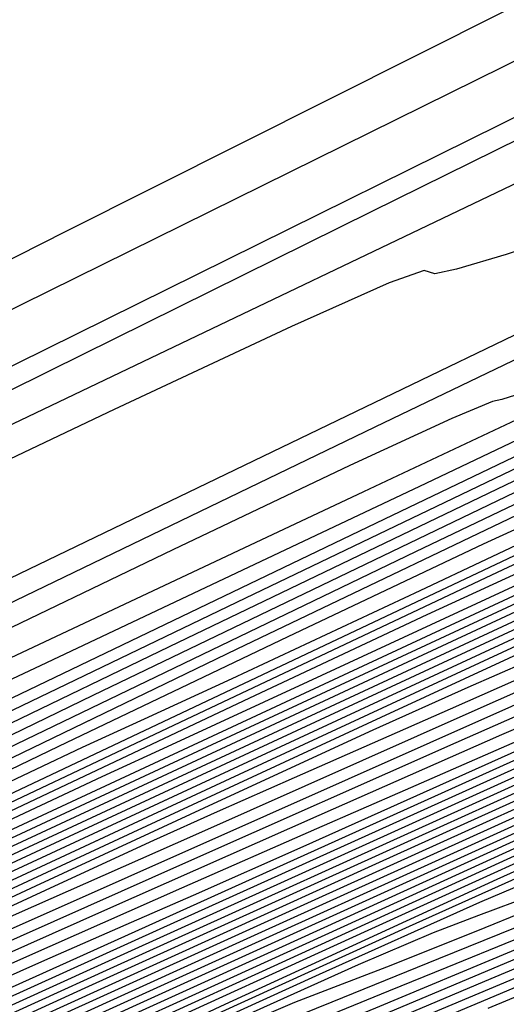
# Model space of a CAD drawing. Extents: x 3249832 to 3255657, y 13789405 to 13793316.
# Tile 443 of 656: x 3254712.23 to 3254717.29, y 13790599.49 to 13790609.73. Entities that reach past the tile are written whole.
import ezdxf

# ---------------------------------------------------------------- set-up
doc = ezdxf.new("R2010")
doc.units = 0
doc.header["$LTSCALE"] = 100
doc.header["$MEASUREMENT"] = 0
for name, color, linetype in [('GRATIO_CON', 10, 'CONTINUOUS'), ('GRATIO_ICON', 7, 'CONTINUOUS'), ('TARGETS_EAST', 7, 'CONTINUOUS')]:
    doc.layers.add(name, color=color, linetype=linetype)

# ---------------------------------------------------------------- blocks, each defined once
blk = doc.blocks.new('Gratio_032316_contours')
at = {"layer": 'GRATIO_CON', "color": 5, "linetype": 'Continuous', "flags": 128}
for points in [[(3254765.803, 13790633.557), (3254758.563, 13790629.841), (3254748.971, 13790625.012), (3254738.347, 13790619.71), (3254727.967, 13790614.553), (3254718.922, 13790610.07), (3254712.255, 13790606.769), (3254708.645, 13790604.981), (3254707.315, 13790604.321), (3254707.125, 13790604.226), (3254706.867, 13790604.098), (3254705.068, 13790603.203), (3254700.187, 13790600.772), (3254691.431, 13790596.41), (3254680.99, 13790591.23), (3254671.798, 13790586.723), (3254666.058, 13790583.999), (3254663.042, 13790582.664), (3254661.29, 13790581.942), (3254659.572, 13790581.19), (3254657.596, 13790580.27), (3254655.3, 13790579.174), (3254652.727, 13790577.943)], [(3254719.99, 13790611.192), (3254712.71, 13790607.53), (3254708.649, 13790605.471), (3254707.161, 13790604.696), (3254706.955, 13790604.569), (3254706.958, 13790604.561), (3254706.958, 13790604.559), (3254706.957, 13790604.56), (3254706.925, 13790604.543), (3254706.707, 13790604.434), (3254706.111, 13790604.146), (3254704.92, 13790603.574), (3254702.798, 13790602.558), (3254699.382, 13790600.92), (3254694.591, 13790598.622), (3254689.474, 13790596.174)]]:
    blk.add_lwpolyline(points, dxfattribs=at)
at = {"layer": 'GRATIO_CON', "color": 1, "linetype": 'Continuous', "flags": 128}
for points in [[(3254768.137, 13790633.066), (3254763.598, 13790630.908), (3254759.742, 13790629.106), (3254757.59, 13790628.162), (3254756.791, 13790627.89), (3254756.651, 13790627.934), (3254756.485, 13790627.943), (3254755.632, 13790627.589), (3254753.444, 13790626.549), (3254749.407, 13790624.572), (3254743.574, 13790621.69), (3254736.135, 13790618.006), (3254727.519, 13790613.739), (3254719.104, 13790609.573), (3254712.506, 13790606.307), (3254708.881, 13790604.513), (3254707.544, 13790603.854), (3254707.351, 13790603.763), (3254706.98, 13790603.585), (3254704.403, 13790602.308), (3254697.416, 13790598.825), (3254684.916, 13790592.584)], [(3254749.794, 13790623.909), (3254742.555, 13790620.445), (3254734.033, 13790616.363), (3254726.788, 13790612.9), (3254722.74, 13790610.982), (3254721.247, 13790610.296), (3254721.027, 13790610.221), (3254720.929, 13790610.197), (3254720.327, 13790609.918), (3254718.726, 13790609.137), (3254715.882, 13790607.733), (3254712.543, 13790606.08), (3254709.708, 13790604.673), (3254708.123, 13790603.886), (3254707.54, 13790603.595), (3254707.456, 13790603.553), (3254707.455, 13790603.553), (3254707.453, 13790603.554), (3254707.451, 13790603.557), (3254707.264, 13790603.468), (3254705.968, 13790602.826), (3254702.458, 13790601.076), (3254696.177, 13790597.94), (3254688.782, 13790594.242)], [(3254725.325, 13790611.833), (3254718.296, 13790608.467), (3254712.317, 13790605.603), (3254708.971, 13790604.007), (3254707.723, 13790603.419), (3254707.508, 13790603.324), (3254707.442, 13790603.297), (3254707.366, 13790603.261), (3254707.303, 13790603.229), (3254707.116, 13790603.135), (3254706.044, 13790602.593), (3254703.168, 13790601.142), (3254698.03, 13790598.547), (3254692.006, 13790595.499)], [(3254724.441, 13790610.163), (3254722.137, 13790609.101), (3254720.671, 13790608.485), (3254719.36, 13790607.992), (3254718.184, 13790607.584), (3254717.287, 13790607.292), (3254716.769, 13790607.137), (3254716.546, 13790607.089), (3254716.489, 13790607.107), (3254716.433, 13790607.126), (3254716.07, 13790606.996), (3254715.056, 13790606.543), (3254713.214, 13790605.678), (3254711.035, 13790604.642)], [(3254725.225, 13790609.947), (3254720.93, 13790607.903), (3254715.922, 13790605.495), (3254711.679, 13790603.447), (3254709.311, 13790602.3), (3254708.439, 13790601.873), (3254708.318, 13790601.803), (3254708.324, 13790601.789), (3254708.33, 13790601.775), (3254708.334, 13790601.763), (3254708.336, 13790601.756), (3254708.331, 13790601.75), (3254708.313, 13790601.741), (3254708.282, 13790601.725), (3254708.246, 13790601.706), (3254708.215, 13790601.689), (3254708.01, 13790601.583), (3254706.687, 13790600.9), (3254703.112, 13790599.053), (3254696.716, 13790595.748), (3254689.194, 13790591.853)], [(3254745.692, 13790619.171), (3254737.71, 13790615.367), (3254730.501, 13790611.953), (3254724.616, 13790609.186), (3254720.45, 13790607.24), (3254718.215, 13790606.202), (3254717.382, 13790605.827), (3254717.241, 13790605.781), (3254717.144, 13790605.761), (3254716.72, 13790605.585), (3254715.662, 13790605.097), (3254713.822, 13790604.221), (3254711.676, 13790603.186), (3254709.862, 13790602.3), (3254708.853, 13790601.793), (3254708.486, 13790601.595), (3254708.438, 13790601.556), (3254708.31, 13790601.486), (3254707.404, 13790601.022), (3254704.95, 13790599.76), (3254700.561, 13790597.497), (3254695.402, 13790594.827), (3254691.021, 13790592.547)], [(3254746.787, 13790619.538), (3254738.229, 13790615.462), (3254729.439, 13790611.269), (3254721.809, 13790607.651), (3254715.803, 13790604.821), (3254711.658, 13790602.872), (3254709.453, 13790601.827), (3254708.644, 13790601.433), (3254708.532, 13790601.367), (3254708.533, 13790601.362), (3254708.532, 13790601.362), (3254708.53, 13790601.365), (3254708.459, 13790601.332), (3254707.974, 13790601.086), (3254706.661, 13790600.412), (3254704.314, 13790599.201), (3254701.554, 13790597.773), (3254699.211, 13790596.553), (3254697.793, 13790595.804), (3254696.525, 13790595.127), (3254694.312, 13790593.96), (3254690.466, 13790591.95)], [(3254731.202, 13790611.957), (3254722.645, 13790607.861), (3254716.451, 13790604.91), (3254712.51, 13790603.045), (3254710.241, 13790601.976), (3254709.096, 13790601.433), (3254708.676, 13790601.228), (3254708.618, 13790601.193), (3254708.619, 13790601.189), (3254708.619, 13790601.187), (3254708.618, 13790601.186), (3254708.609, 13790601.182), (3254708.545, 13790601.15), (3254708.373, 13790601.062), (3254708.067, 13790600.904), (3254707.707, 13790600.718), (3254707.401, 13790600.559), (3254707.104, 13790600.403), (3254706.15, 13790599.905), (3254703.721, 13790598.64), (3254699.39, 13790596.387), (3254694.294, 13790593.73), (3254689.961, 13790591.46)], [(3254745.518, 13790618.209), (3254744.041, 13790617.601), (3254742.054, 13790616.759), (3254737.875, 13790614.844), (3254730.535, 13790611.368), (3254721.907, 13790607.239), (3254714.577, 13790603.715), (3254710.482, 13790601.743), (3254708.974, 13790601.014), (3254708.758, 13790600.91), (3254708.756, 13790600.912), (3254708.754, 13790600.914), (3254708.754, 13790600.911), (3254708.713, 13790600.878), (3254708.405, 13790600.701), (3254707.558, 13790600.246), (3254706.037, 13790599.446), (3254704.243, 13790598.509), (3254702.718, 13790597.71), (3254701.738, 13790597.191), (3254700.539, 13790596.561), (3254698.093, 13790595.294), (3254693.648, 13790593.006), (3254687.553, 13790589.877)], [(3254745.972, 13790618.248), (3254743.101, 13790616.917), (3254740.663, 13790615.807), (3254739.107, 13790615.147), (3254737.299, 13790614.376), (3254733.709, 13790612.731), (3254727.431, 13790609.757), (3254720.053, 13790606.225), (3254713.785, 13790603.209), (3254710.284, 13790601.518), (3254708.997, 13790600.89), (3254708.815, 13790600.795), (3254708.815, 13790600.794), (3254708.815, 13790600.791), (3254708.818, 13790600.783), (3254708.689, 13790600.695), (3254707.74, 13790600.18), (3254705.147, 13790598.825), (3254700.333, 13790596.341), (3254693.72, 13790592.943), (3254685.978, 13790588.972)], [(3254729.543, 13790610.617), (3254724.328, 13790608.147), (3254718.198, 13790605.211), (3254712.992, 13790602.703), (3254710.086, 13790601.293), (3254709.019, 13790600.765), (3254708.871, 13790600.682), (3254708.872, 13790600.677), (3254708.873, 13790600.674), (3254708.875, 13790600.67), (3254708.879, 13790600.661), (3254708.883, 13790600.65), (3254708.888, 13790600.64), (3254708.788, 13790600.581), (3254708.071, 13790600.21), (3254706.125, 13790599.209), (3254702.466, 13790597.33), (3254697.136, 13790594.595), (3254690.308, 13790591.095)], [(3254745.468, 13790617.592), (3254743.166, 13790616.576), (3254741.734, 13790615.971), (3254739.996, 13790615.205), (3254737.139, 13790613.883), (3254733.794, 13790612.319), (3254730.953, 13790611.002), (3254729.238, 13790610.24), (3254727.789, 13790609.609), (3254725.378, 13790608.504), (3254721.225, 13790606.536), (3254716.344, 13790604.197), (3254712.199, 13790602.197), (3254709.888, 13790601.068), (3254709.042, 13790600.641), (3254708.926, 13790600.567), (3254708.862, 13790600.522), (3254708.387, 13790600.273), (3254707.096, 13790599.608), (3254704.596, 13790598.323), (3254700.551, 13790596.248), (3254694.638, 13790593.218), (3254686.901, 13790589.255)], [(3254747.517, 13790618.308), (3254742.252, 13790615.879), (3254737.773, 13790613.818), (3254735.155, 13790612.64), (3254733.535, 13790611.93), (3254731.564, 13790611.039), (3254728.307, 13790609.518), (3254724.488, 13790607.72), (3254721.244, 13790606.196), (3254719.369, 13790605.332), (3254718.279, 13790604.843), (3254717.046, 13790604.277), (3254715.018, 13790603.316), (3254712.634, 13790602.173), (3254710.609, 13790601.196), (3254709.48, 13790600.645), (3254709.066, 13790600.436), (3254709.01, 13790600.399), (3254708.795, 13790600.284), (3254707.285, 13790599.507), (3254703.186, 13790597.408), (3254695.851, 13790593.652), (3254687.23, 13790589.224)], [(3254729.436, 13790609.909), (3254727.348, 13790608.956), (3254723.891, 13790607.336), (3254719.834, 13790605.421), (3254716.389, 13790603.794), (3254714.434, 13790602.878), (3254713.524, 13790602.459), (3254712.881, 13790602.163), (3254711.914, 13790601.705), (3254710.778, 13790601.161), (3254709.814, 13790600.695), (3254709.276, 13790600.433), (3254709.079, 13790600.333), (3254709.052, 13790600.316), (3254709.052, 13790600.313), (3254709.052, 13790600.312), (3254709.052, 13790600.312), (3254708.856, 13790600.213), (3254707.49, 13790599.516), (3254703.787, 13790597.623), (3254697.163, 13790594.232), (3254689.378, 13790590.235)], [(3254746.079, 13790617.422), (3254741.033, 13790615.111), (3254735.112, 13790612.371), (3254730.078, 13790610.043), (3254727.148, 13790608.705), (3254725.359, 13790607.899), (3254723.208, 13790606.909), (3254719.646, 13790605.235), (3254715.464, 13790603.257), (3254711.911, 13790601.573), (3254709.751, 13790600.545), (3254707.8, 13790599.577), (3254704.389, 13790597.839), (3254698.476, 13790594.813), (3254691.527, 13790591.245)], [(3254746.169, 13790617.311), (3254743.115, 13790615.956), (3254737.791, 13790613.512), (3254731.542, 13790610.617), (3254726.23, 13790608.155), (3254723.173, 13790606.752), (3254721.51, 13790605.997), (3254719.834, 13790605.226), (3254717.132, 13790603.956), (3254713.96, 13790602.456), (3254711.266, 13790601.179), (3254709.605, 13790600.388), (3254707.978, 13790599.579), (3254704.99, 13790598.055), (3254699.788, 13790595.394), (3254693.675, 13790592.255), (3254688.492, 13790589.573)], [(3254731.307, 13790610.316), (3254724.402, 13790607.11), (3254718.535, 13790604.381), (3254715.225, 13790602.845), (3254713.81, 13790602.193), (3254713.086, 13790601.859), (3254712.105, 13790601.398), (3254710.954, 13790600.853), (3254709.975, 13790600.39), (3254709.428, 13790600.131), (3254709.226, 13790600.036), (3254709.196, 13790600.022), (3254709.195, 13790600.022), (3254709.195, 13790600.022), (3254709.194, 13790600.022), (3254709.082, 13790599.966), (3254708.303, 13790599.569), (3254706.19, 13790598.489), (3254702.412, 13790596.556), (3254697.972, 13790594.276), (3254694.207, 13790592.327), (3254692.057, 13790591.186)], [(3254734.225, 13790611.559), (3254728.065, 13790608.717), (3254720.832, 13790605.356), (3254714.688, 13790602.493), (3254711.251, 13790600.892), (3254709.961, 13790600.291), (3254709.712, 13790600.175), (3254709.59, 13790600.118), (3254709.448, 13790600.051), (3254709.326, 13790599.994), (3254709.167, 13790599.917), (3254708.51, 13790599.583), (3254706.791, 13790598.706), (3254703.724, 13790597.136), (3254700.12, 13790595.286), (3254697.065, 13790593.704), (3254695.305, 13790592.771), (3254694.238, 13790592.182), (3254692.921, 13790591.464), (3254690.703, 13790590.288)], [(3254731.85, 13790610.368), (3254726.153, 13790607.739), (3254719.464, 13790604.63), (3254713.781, 13790601.982), (3254710.606, 13790600.502), (3254709.436, 13790599.957), (3254709.269, 13790599.879), (3254709.269, 13790599.878), (3254709.269, 13790599.877), (3254709.269, 13790599.876), (3254709.269, 13790599.875), (3254709.268, 13790599.875), (3254709.267, 13790599.875), (3254709.196, 13790599.841), (3254708.71, 13790599.594), (3254707.392, 13790598.922), (3254705.037, 13790597.717), (3254702.269, 13790596.296), (3254699.922, 13790595.081), (3254698.552, 13790594.355), (3254697.605, 13790593.836), (3254696.249, 13790593.105), (3254693.927, 13790591.879), (3254691.192, 13790590.445)], [(3254732.511, 13790610.548), (3254729.571, 13790609.222), (3254724.458, 13790606.862), (3254718.454, 13790604.072), (3254713.354, 13790601.696), (3254710.503, 13790600.368), (3254709.453, 13790599.879), (3254709.303, 13790599.809), (3254709.303, 13790599.807), (3254709.303, 13790599.805), (3254709.303, 13790599.803), (3254709.254, 13790599.779), (3254708.913, 13790599.607), (3254707.993, 13790599.138), (3254706.349, 13790598.298), (3254704.417, 13790597.306), (3254702.779, 13790596.459), (3254701.8, 13790595.939), (3254700.973, 13790595.491), (3254699.576, 13790594.745), (3254697.15, 13790593.47), (3254694.295, 13790591.975), (3254691.874, 13790590.704)], [(3254727.302, 13790607.961), (3254725.014, 13790606.929), (3254721.068, 13790605.108), (3254716.435, 13790602.955), (3254712.498, 13790601.122), (3254710.298, 13790600.099), (3254709.486, 13790599.722), (3254709.369, 13790599.669), (3254709.369, 13790599.668), (3254709.369, 13790599.665), (3254709.369, 13790599.663), (3254709.363, 13790599.659), (3254709.317, 13790599.636), (3254709.194, 13790599.573), (3254708.973, 13790599.46), (3254708.714, 13790599.327), (3254708.494, 13790599.213), (3254708.295, 13790599.108), (3254707.709, 13790598.8), (3254706.231, 13790598.027), (3254703.597, 13790596.652)], [(3254732.815, 13790610.207), (3254729.895, 13790608.921), (3254727.413, 13790607.833), (3254725.917, 13790607.192), (3254724.698, 13790606.668), (3254722.735, 13790605.783), (3254719.373, 13790604.231), (3254715.425, 13790602.397), (3254712.071, 13790600.835), (3254710.195, 13790599.964), (3254709.503, 13790599.644), (3254709.403, 13790599.599), (3254709.336, 13790599.564), (3254708.874, 13790599.32), (3254707.618, 13790598.662), (3254705.37, 13790597.488), (3254702.727, 13790596.108), (3254700.485, 13790594.935), (3254699.192, 13790594.252), (3254698.402, 13790593.827), (3254697.426, 13790593.3), (3254695.783, 13790592.42), (3254693.846, 13790591.379), (3254692.2, 13790590.481)], [(3254727.308, 13790607.647), (3254724.736, 13790606.515), (3254723.208, 13790605.856), (3254722.094, 13790605.375), (3254720.457, 13790604.637), (3254717.678, 13790603.354), (3254714.415, 13790601.839), (3254711.643, 13790600.549), (3254710.092, 13790599.829), (3254709.52, 13790599.566), (3254709.437, 13790599.529), (3254709.388, 13790599.503), (3254709.05, 13790599.324), (3254708.133, 13790598.843), (3254706.491, 13790597.985), (3254704.561, 13790596.977), (3254702.923, 13790596.119)], [(3254727.855, 13790607.756), (3254724.722, 13790606.372), (3254722.059, 13790605.197), (3254720.5, 13790604.519), (3254719.49, 13790604.082), (3254718.178, 13790603.49), (3254715.983, 13790602.477), (3254713.406, 13790601.28), (3254711.215, 13790600.262), (3254709.99, 13790599.694), (3254709.537, 13790599.487), (3254709.471, 13790599.458), (3254709.44, 13790599.442), (3254709.227, 13790599.328), (3254708.648, 13790599.023), (3254707.613, 13790598.482), (3254706.395, 13790597.845), (3254705.361, 13790597.304), (3254704.735, 13790596.973), (3254704.163, 13790596.667)], [(3254727.48, 13790607.298), (3254725.751, 13790606.559), (3254722.896, 13790605.305), (3254719.548, 13790603.822), (3254716.705, 13790602.561), (3254715.083, 13790601.847), (3254714.282, 13790601.495), (3254713.621, 13790601.198), (3254712.593, 13790600.723), (3254711.387, 13790600.163), (3254710.361, 13790599.686), (3254709.788, 13790599.421), (3254709.576, 13790599.324), (3254709.544, 13790599.311), (3254709.543, 13790599.311), (3254709.542, 13790599.31), (3254709.542, 13790599.309), (3254709.491, 13790599.281), (3254709.138, 13790599.091), (3254708.178, 13790598.579), (3254706.46, 13790597.664), (3254704.439, 13790596.585), (3254702.723, 13790595.661)], [(3254728.92, 13790607.787), (3254726.592, 13790606.761), (3254725.141, 13790606.142), (3254723.361, 13790605.376), (3254720.416, 13790604.08), (3254716.961, 13790602.547), (3254714.028, 13790601.243), (3254712.375, 13790600.51), (3254711.677, 13790600.202), (3254711.342, 13790600.051), (3254710.898, 13790599.847), (3254710.377, 13790599.605), (3254709.934, 13790599.399)], [(3254747.334, 13790616.01), (3254744.705, 13790614.839), (3254740.908, 13790613.114), (3254735.971, 13790610.875), (3254730.841, 13790608.555), (3254726.691, 13790606.689), (3254724.297, 13790605.63), (3254722.836, 13790605.001), (3254721.083, 13790604.244), (3254718.189, 13790602.967), (3254714.794, 13790601.458), (3254711.912, 13790600.172), (3254710.284, 13790599.439), (3254709.561, 13790599.099), (3254709.122, 13790598.867), (3254708.485, 13790598.524), (3254707.735, 13790598.123), (3254707.098, 13790597.78), (3254706.621, 13790597.518), (3254705.633, 13790596.976), (3254703.29, 13790595.698), (3254699.129, 13790593.436), (3254694.238, 13790590.771), (3254690.091, 13790588.492)], [(3254745.731, 13790615.202), (3254743.023, 13790613.993), (3254739.11, 13790612.216), (3254734.022, 13790609.907), (3254728.736, 13790607.516), (3254724.462, 13790605.592), (3254722.016, 13790604.505), (3254720.635, 13790603.907), (3254719.16, 13790603.269), (3254716.764, 13790602.212), (3254713.953, 13790600.964), (3254711.566, 13790599.899), (3254710.23, 13790599.301), (3254709.719, 13790599.069), (3254709.595, 13790599.006), (3254709.498, 13790598.953), (3254709.383, 13790598.892), (3254709.286, 13790598.839), (3254709.106, 13790598.741), (3254708.203, 13790598.25), (3254705.804, 13790596.948), (3254701.517, 13790594.621), (3254696.477, 13790591.877), (3254692.202, 13790589.532)], [(3254735.513, 13790610.418), (3254730.124, 13790607.973), (3254724.526, 13790605.439), (3254720.003, 13790603.397), (3254717.454, 13790602.255), (3254716.235, 13790601.719), (3254715.314, 13790601.319), (3254713.914, 13790600.702), (3254712.272, 13790599.973), (3254710.876, 13790599.353), (3254710.096, 13790599.006), (3254709.807, 13790598.879), (3254709.764, 13790598.863), (3254709.657, 13790598.809), (3254708.923, 13790598.414), (3254706.933, 13790597.339), (3254703.374, 13790595.409), (3254699.192, 13790593.134), (3254695.646, 13790591.188), (3254693.677, 13790590.081), (3254692.966, 13790589.647), (3254692.876, 13790589.552), (3254692.837, 13790589.496), (3254692.536, 13790589.31)], [(3254728.175, 13790607.006), (3254722.421, 13790604.4), (3254717.773, 13790602.299), (3254715.173, 13790601.13), (3254714.034, 13790600.625), (3254713.391, 13790600.344), (3254712.489, 13790599.947), (3254711.431, 13790599.478), (3254710.532, 13790599.079), (3254710.028, 13790598.857), (3254709.84, 13790598.778), (3254709.81, 13790598.77), (3254709.714, 13790598.725), (3254709.064, 13790598.379), (3254707.304, 13790597.429), (3254704.159, 13790595.725)], [(3254731.917, 13790608.621), (3254726.226, 13790606.039), (3254720.315, 13790603.361), (3254715.544, 13790601.202), (3254712.892, 13790600.005), (3254711.834, 13790599.53), (3254711.468, 13790599.37), (3254711.064, 13790599.192), (3254710.589, 13790598.984), (3254710.184, 13790598.809), (3254709.873, 13790598.674), (3254709.221, 13790598.342), (3254707.678, 13790597.517), (3254704.944, 13790596.041), (3254701.734, 13790594.295), (3254699.012, 13790592.803), (3254697.501, 13790591.953), (3254696.955, 13790591.62), (3254696.886, 13790591.547), (3254696.844, 13790591.497), (3254696.528, 13790591.308), (3254695.676, 13790590.836), (3254694.122, 13790589.987), (3254692.078, 13790588.877)], [(3254730.193, 13790607.756), (3254724.446, 13790605.148), (3254718.491, 13790602.449), (3254713.689, 13790600.273), (3254711.035, 13790599.071), (3254710.057, 13790598.628), (3254709.916, 13790598.565), (3254709.914, 13790598.567), (3254709.911, 13790598.572), (3254709.906, 13790598.579), (3254709.831, 13790598.551), (3254709.348, 13790598.303), (3254708.048, 13790597.609), (3254705.729, 13790596.357), (3254703.004, 13790594.876)], [(3254727.385, 13790606.316), (3254722.329, 13790604.02), (3254717.229, 13790601.707), (3254713.169, 13790599.862), (3254710.932, 13790598.841), (3254710.11, 13790598.46), (3254709.991, 13790598.404), (3254709.943, 13790598.387), (3254709.629, 13790598.232), (3254708.79, 13790597.791), (3254707.298, 13790596.989), (3254705.546, 13790596.038), (3254704.061, 13790595.224), (3254703.237, 13790594.761), (3254702.939, 13790594.579), (3254702.902, 13790594.539), (3254702.855, 13790594.499), (3254702.516, 13790594.306), (3254701.601, 13790593.804), (3254699.925, 13790592.892), (3254697.72, 13790591.696), (3254695.318, 13790590.393), (3254693.01, 13790589.143), (3254690.927, 13790588.016)], [(3254729.937, 13790607.396), (3254725.981, 13790605.596), (3254721.271, 13790603.456), (3254716.598, 13790601.336), (3254712.908, 13790599.66), (3254710.879, 13790598.732), (3254710.134, 13790598.384), (3254710.031, 13790598.327), (3254710.032, 13790598.321), (3254710.032, 13790598.319), (3254710.03, 13790598.322), (3254709.994, 13790598.312), (3254709.766, 13790598.202), (3254709.16, 13790597.884), (3254708.082, 13790597.306), (3254706.816, 13790596.619), (3254705.744, 13790596.031), (3254705.149, 13790595.697), (3254704.934, 13790595.565), (3254704.907, 13790595.537), (3254704.858, 13790595.5), (3254704.512, 13790595.305), (3254703.575, 13790594.793)], [(3254728.372, 13790606.603), (3254724.577, 13790604.876), (3254720.212, 13790602.892), (3254715.967, 13790600.966), (3254712.647, 13790599.457), (3254710.826, 13790598.623), (3254710.157, 13790598.309), (3254710.065, 13790598.257), (3254710.066, 13790598.25), (3254710.067, 13790598.247), (3254710.065, 13790598.248), (3254710.043, 13790598.241), (3254709.903, 13790598.174), (3254709.529, 13790597.979), (3254708.866, 13790597.623), (3254708.087, 13790597.2), (3254707.427, 13790596.839), (3254707.061, 13790596.633), (3254706.929, 13790596.552), (3254706.912, 13790596.534), (3254706.862, 13790596.501), (3254706.508, 13790596.305), (3254705.55, 13790595.782), (3254703.794, 13790594.829)], [(3254729.78, 13790607.154), (3254726.806, 13790605.811), (3254723.173, 13790604.156), (3254719.154, 13790602.329), (3254715.336, 13790600.595), (3254712.386, 13790599.254)], [(3254728.789, 13790606.513), (3254726.603, 13790605.551), (3254723.675, 13790604.225), (3254720.365, 13790602.715), (3254717.037, 13790601.201), (3254714.074, 13790599.855), (3254711.864, 13790598.848), (3254710.666, 13790598.295), (3254710.227, 13790598.084), (3254710.167, 13790598.047), (3254710.169, 13790598.042), (3254710.169, 13790598.04), (3254710.168, 13790598.039), (3254710.13, 13790598.02), (3254709.871, 13790597.881), (3254709.171, 13790597.502), (3254707.874, 13790596.799), (3254706.083, 13790595.828), (3254703.967, 13790594.682)], [(3254727.235, 13790605.73), (3254725.015, 13790604.75), (3254722.11, 13790603.432), (3254718.961, 13790601.995), (3254715.979, 13790600.637), (3254713.443, 13790599.484), (3254711.603, 13790598.645), (3254710.612, 13790598.187), (3254710.249, 13790598.012), (3254710.199, 13790597.981), (3254710.174, 13790597.963), (3254709.992, 13790597.865), (3254709.501, 13790597.6), (3254708.577, 13790597.1), (3254707.22, 13790596.364), (3254705.46, 13790595.411), (3254703.37, 13790594.279), (3254701.186, 13790593.098), (3254699.186, 13790592.017), (3254697.545, 13790591.131), (3254696.022, 13790590.305), (3254694.271, 13790589.344), (3254692.066, 13790588.124)], [(3254727.599, 13790605.683), (3254726.957, 13790605.469), (3254725.681, 13790604.948), (3254723.427, 13790603.948), (3254720.544, 13790602.639), (3254717.557, 13790601.275), (3254714.92, 13790600.073), (3254712.812, 13790599.114), (3254711.341, 13790598.444), (3254710.557, 13790598.081), (3254710.27, 13790597.943), (3254710.231, 13790597.918), (3254710.216, 13790597.907), (3254710.112, 13790597.85), (3254709.83, 13790597.698), (3254709.28, 13790597.4), (3254708.356, 13790596.9), (3254706.953, 13790596.14), (3254705.038, 13790595.104), (3254702.888, 13790593.941)], [(3254727.438, 13790605.403), (3254726.618, 13790605.098), (3254726.08, 13790604.929), (3254725.427, 13790604.703), (3254724.127, 13790604.165), (3254721.839, 13790603.146), (3254718.979, 13790601.847), (3254716.153, 13790600.555), (3254713.862, 13790599.509), (3254712.181, 13790598.744), (3254711.08, 13790598.242), (3254710.503, 13790597.975), (3254710.291, 13790597.873), (3254710.262, 13790597.855), (3254710.21, 13790597.824), (3254709.844, 13790597.626), (3254708.851, 13790597.089), (3254707.055, 13790596.117), (3254704.816, 13790594.906), (3254702.63, 13790593.725)], [(3254727.425, 13790605.107), (3254726.814, 13790604.868), (3254726.281, 13790604.664), (3254725.44, 13790604.327), (3254724.447, 13790603.931), (3254723.597, 13790603.606), (3254723.041, 13790603.419), (3254722.367, 13790603.171), (3254721.019, 13790602.599), (3254718.663, 13790601.543), (3254715.848, 13790600.261), (3254713.345, 13790599.115)], [(3254727.228, 13790604.91), (3254725.988, 13790604.4), (3254725.365, 13790604.155), (3254724.822, 13790603.944), (3254723.964, 13790603.6), (3254722.952, 13790603.195), (3254722.086, 13790602.861), (3254721.524, 13790602.665), (3254720.856, 13790602.414), (3254719.526, 13790601.845), (3254717.189, 13790600.792), (3254714.316, 13790599.469), (3254711.589, 13790598.184), (3254709.525, 13790597.174), (3254708.006, 13790596.391), (3254706.752, 13790595.72), (3254705.493, 13790595.041), (3254704.013, 13790594.238), (3254702.104, 13790593.191), (3254699.665, 13790591.841), (3254697.01, 13790590.365), (3254694.556, 13790588.998), (3254692.643, 13790587.929)], [(3254728.031, 13790605.144), (3254725.815, 13790604.215), (3254724.551, 13790603.693), (3254723.915, 13790603.441), (3254723.362, 13790603.225), (3254722.488, 13790602.873), (3254721.456, 13790602.458), (3254720.575, 13790602.115), (3254720.016, 13790601.916), (3254719.413, 13790601.688), (3254718.267, 13790601.197), (3254716.278, 13790600.303), (3254713.943, 13790599.239)], [(3254729.321, 13790605.578), (3254726.66, 13790604.467), (3254724.401, 13790603.52), (3254723.114, 13790602.987), (3254722.466, 13790602.728), (3254721.902, 13790602.506), (3254721.011, 13790602.146), (3254719.961, 13790601.722), (3254719.064, 13790601.369), (3254718.507, 13790601.166), (3254717.971, 13790600.962), (3254717.007, 13790600.55), (3254715.344, 13790599.802), (3254713.391, 13790598.912)], [(3254729.032, 13790605.233), (3254726.677, 13790604.268), (3254723.917, 13790603.113), (3254721.575, 13790602.129), (3254720.24, 13790601.573), (3254719.568, 13790601.301), (3254718.983, 13790601.068), (3254718.059, 13790600.693), (3254716.971, 13790600.25), (3254716.043, 13790599.878), (3254715.491, 13790599.666), (3254715.085, 13790599.51), (3254714.488, 13790599.254)], [(3254727.751, 13790604.597), (3254725.354, 13790603.612), (3254722.546, 13790602.437), (3254720.162, 13790601.434), (3254718.803, 13790600.866), (3254718.119, 13790600.587), (3254717.524, 13790600.348), (3254716.583, 13790599.966), (3254715.475, 13790599.514), (3254714.532, 13790599.132), (3254713.982, 13790598.916), (3254713.643, 13790598.784), (3254713.228, 13790598.607), (3254712.541, 13790598.298), (3254711.735, 13790597.93), (3254711.049, 13790597.617), (3254710.665, 13790597.442), (3254710.523, 13790597.378), (3254710.502, 13790597.369), (3254710.44, 13790597.334), (3254710.015, 13790597.096), (3254708.859, 13790596.451), (3254706.764, 13790595.283), (3254704.147, 13790593.825)], [(3254727.875, 13790604.508), (3254726.469, 13790603.961), (3254724.032, 13790602.957), (3254721.175, 13790601.76), (3254718.749, 13790600.738), (3254717.366, 13790600.159), (3254716.67, 13790599.874), (3254716.064, 13790599.629), (3254715.107, 13790599.239)], [(3254727.354, 13790604.145), (3254726.616, 13790603.885), (3254725.188, 13790603.326), (3254722.71, 13790602.302), (3254719.804, 13790601.083), (3254717.336, 13790600.043), (3254715.929, 13790599.452), (3254715.221, 13790599.16), (3254714.604, 13790598.91), (3254713.631, 13790598.512), (3254712.485, 13790598.041), (3254711.511, 13790597.641), (3254710.965, 13790597.417), (3254710.757, 13790597.332), (3254710.709, 13790597.311), (3254710.673, 13790597.295), (3254710.631, 13790597.274), (3254710.597, 13790597.253), (3254710.537, 13790597.21), (3254710.225, 13790597.024), (3254709.391, 13790596.548), (3254707.869, 13790595.695), (3254705.92, 13790594.606), (3254703.911, 13790593.486)], [(3254728.191, 13790604.266), (3254726.622, 13790603.605), (3254725.527, 13790603.162), (3254724.857, 13790602.916), (3254724.099, 13790602.64), (3254722.626, 13790602.054), (3254720.066, 13790600.992), (3254717.061, 13790599.729), (3254714.51, 13790598.652)], [(3254729.007, 13790604.547), (3254726.994, 13790603.68), (3254725.399, 13790603.007), (3254724.288, 13790602.555), (3254723.608, 13790602.302), (3254722.84, 13790602.017), (3254721.345, 13790601.419), (3254718.744, 13790600.337), (3254715.69, 13790599.053)], [(3254727.842, 13790603.974), (3254725.797, 13790603.094), (3254724.177, 13790602.409), (3254723.049, 13790601.948), (3254722.367, 13790601.69), (3254721.638, 13790601.418), (3254720.257, 13790600.864), (3254717.858, 13790599.867), (3254715.041, 13790598.683)], [(3254729.126, 13790604.47), (3254726.678, 13790603.402), (3254724.6, 13790602.507), (3254722.955, 13790601.811), (3254721.81, 13790601.341), (3254721.128, 13790601.08), (3254720.453, 13790600.827), (3254719.223, 13790600.334), (3254717.095, 13790599.448)]]:
    blk.add_lwpolyline(points, dxfattribs=at)
at = {"layer": 'GRATIO_ICON', "color": 7, "linetype": 'Continuous', "flags": 128}
for points in [[(3254728.039, 13790611.584), (3254720.168, 13790607.802), (3254713.5, 13790604.585), (3254709.777, 13790602.788), (3254708.401, 13790602.132), (3254708.195, 13790602.056), (3254708.085, 13790602.042), (3254707.418, 13790601.741), (3254705.646, 13790600.852), (3254702.5, 13790599.218), (3254698.816, 13790597.281), (3254695.706, 13790595.63), (3254694.003, 13790594.708), (3254693.411, 13790594.366), (3254693.355, 13790594.307), (3254693.199, 13790594.204), (3254692.081, 13790593.609)], [(3254746.844, 13790619.159), (3254742.161, 13790617.015), (3254733.905, 13790613.107), (3254724.176, 13790608.452), (3254715.85, 13790604.454), (3254711.093, 13790602.169), (3254709.218, 13790601.269), (3254708.823, 13790601.082), (3254708.738, 13790601.041), (3254708.706, 13790601.027), (3254708.7, 13790601.028), (3254708.696, 13790601.034), (3254708.692, 13790601.04), (3254708.689, 13790601.043), (3254708.599, 13790600.993), (3254707.967, 13790600.658), (3254706.247, 13790599.758), (3254703.168, 13790598.152), (3254699.543, 13790596.262), (3254696.461, 13790594.648), (3254694.622, 13790593.672), (3254693.182, 13790592.903), (3254690.908, 13790591.714)], [(3254745.822, 13790617.633), (3254741.621, 13790615.705), (3254739.161, 13790614.608), (3254737.634, 13790613.95), (3254735.78, 13790613.122), (3254732.723, 13790611.701), (3254729.141, 13790610.019), (3254726.099, 13790608.599), (3254724.303, 13790607.786), (3254723.034, 13790607.226), (3254721.212, 13790606.39), (3254718.121, 13790604.926), (3254714.489, 13790603.185), (3254711.404, 13790601.696), (3254709.684, 13790600.857), (3254709.054, 13790600.538), (3254708.968, 13790600.483), (3254708.937, 13790600.458), (3254708.704, 13790600.334), (3254708.068, 13790600.005), (3254706.727, 13790599.316), (3254703.966, 13790597.901), (3254698.967, 13790595.341), (3254691.424, 13790591.478)], [(3254744.93, 13790616.572), (3254743.362, 13790615.923), (3254740.152, 13790614.491), (3254734.549, 13790611.914), (3254727.972, 13790608.864), (3254722.383, 13790606.268), (3254719.199, 13790604.798), (3254717.66, 13790604.095), (3254716.46, 13790603.542), (3254714.619, 13790602.677), (3254712.457, 13790601.655), (3254710.62, 13790600.785), (3254709.46, 13790600.231), (3254708.155, 13790599.581), (3254705.59, 13790598.272), (3254701.1, 13790595.975), (3254695.823, 13790593.265), (3254691.35, 13790590.95)], [(3254727.293, 13790608.076), (3254722.763, 13790605.985), (3254717.444, 13790603.513), (3254712.926, 13790601.409), (3254710.401, 13790600.233), (3254709.47, 13790599.801), (3254709.336, 13790599.739), (3254709.336, 13790599.737), (3254709.336, 13790599.735), (3254709.336, 13790599.733), (3254709.308, 13790599.719), (3254709.116, 13790599.621), (3254708.594, 13790599.356), (3254707.661, 13790598.879), (3254706.566, 13790598.317), (3254705.637, 13790597.836), (3254705.047, 13790597.524), (3254704.341, 13790597.145), (3254702.904, 13790596.386), (3254700.374, 13790595.061), (3254697.398, 13790593.505), (3254694.874, 13790592.182), (3254693.43, 13790591.416), (3254692.614, 13790590.973)], [(3254728.141, 13790607.742), (3254725.376, 13790606.531), (3254722.135, 13790605.097), (3254719.382, 13790603.879), (3254717.792, 13790603.183), (3254716.886, 13790602.789), (3254715.899, 13790602.344), (3254714.288, 13790601.6), (3254712.396, 13790600.722), (3254710.788, 13790599.974), (3254709.889, 13790599.558), (3254709.556, 13790599.406)], [(3254737.311, 13790611.317), (3254732.073, 13790608.94), (3254726.631, 13790606.477), (3254722.232, 13790604.494), (3254719.735, 13790603.38), (3254718.435, 13790602.813), (3254717.237, 13790602.294), (3254715.339, 13790601.457), (3254713.112, 13790600.468), (3254711.222, 13790599.626), (3254710.166, 13790599.155), (3254709.776, 13790598.98), (3254709.72, 13790598.954), (3254709.72, 13790598.954), (3254709.719, 13790598.954), (3254709.718, 13790598.955), (3254709.6, 13790598.893), (3254708.781, 13790598.45), (3254706.561, 13790597.248), (3254702.59, 13790595.093), (3254697.922, 13790592.553), (3254693.962, 13790590.381), (3254691.765, 13790589.145)], [(3254728.789, 13790607.036), (3254723.388, 13790604.584), (3254717.86, 13790602.078), (3254713.429, 13790600.067), (3254710.984, 13790598.955), (3254710.084, 13790598.543), (3254709.953, 13790598.485), (3254709.891, 13790598.464), (3254709.491, 13790598.264), (3254708.42, 13790597.698), (3254706.513, 13790596.672), (3254704.275, 13790595.457), (3254702.378, 13790594.417), (3254701.325, 13790593.825), (3254700.945, 13790593.593), (3254700.897, 13790593.542), (3254700.851, 13790593.499), (3254700.52, 13790593.307), (3254699.626, 13790592.814), (3254697.991, 13790591.924), (3254695.84, 13790590.756), (3254693.496, 13790589.486), (3254691.244, 13790588.266)], [(3254728.192, 13790606.353), (3254725.241, 13790605.018), (3254721.769, 13790603.435), (3254718.096, 13790601.765), (3254714.705, 13790600.225), (3254712.125, 13790599.05), (3254710.719, 13790598.403), (3254710.204, 13790598.157), (3254710.133, 13790598.114), (3254710.134, 13790598.108), (3254710.135, 13790598.106), (3254710.134, 13790598.105), (3254710.086, 13790598.078), (3254709.75, 13790597.897), (3254708.841, 13790597.404), (3254707.17, 13790596.498), (3254704.946, 13790595.292), (3254702.474, 13790593.953), (3254700.033, 13790592.631), (3254697.781, 13790591.412), (3254695.843, 13790590.365), (3254694.272, 13790589.517), (3254692.814, 13790588.725), (3254691.137, 13790587.806)], [(3254727.741, 13790605.383), (3254726.916, 13790605.054), (3254725.942, 13790604.667), (3254725.107, 13790604.352), (3254724.561, 13790604.174), (3254723.897, 13790603.937), (3254722.573, 13790603.382), (3254720.251, 13790602.345), (3254717.414, 13790601.054), (3254714.749, 13790599.835), (3254712.803, 13790598.946), (3254711.55, 13790598.374), (3254710.818, 13790598.041), (3254710.448, 13790597.87), (3254710.312, 13790597.804), (3254710.293, 13790597.792), (3254710.251, 13790597.767), (3254709.955, 13790597.607), (3254709.153, 13790597.173), (3254707.697, 13790596.386), (3254705.857, 13790595.39), (3254704.004, 13790594.39)], [(3254727.999, 13790604.923), (3254725.288, 13790603.79), (3254722.988, 13790602.824), (3254721.677, 13790602.28), (3254721.017, 13790602.014), (3254720.443, 13790601.787), (3254719.535, 13790601.419), (3254718.466, 13790600.986), (3254717.554, 13790600.624), (3254716.999, 13790600.416), (3254716.528, 13790600.236), (3254715.748, 13790599.902), (3254714.41, 13790599.301)], [(3254727.844, 13790604.203), (3254726.767, 13790603.769), (3254726.105, 13790603.531), (3254725.358, 13790603.263), (3254723.907, 13790602.69), (3254721.388, 13790601.647), (3254718.433, 13790600.406), (3254715.923, 13790599.348), (3254714.501, 13790598.749), (3254713.841, 13790598.475), (3254713.378, 13790598.287), (3254712.682, 13790598.002), (3254711.863, 13790597.664), (3254711.167, 13790597.374), (3254710.744, 13790597.188), (3254710.354, 13790596.983), (3254709.659, 13790596.592), (3254708.422, 13790595.899), (3254706.806, 13790594.997), (3254705.075, 13790594.031), (3254703.466, 13790593.132)]]:
    blk.add_lwpolyline(points, dxfattribs=at)

msp = doc.modelspace()

# ---------------------------------------------------------------- block references
at = {"layer": 'TARGETS_EAST'}
msp.add_blockref('Gratio_032316_contours', (0, 0), dxfattribs=at)

doc.saveas('drawing.dxf')
